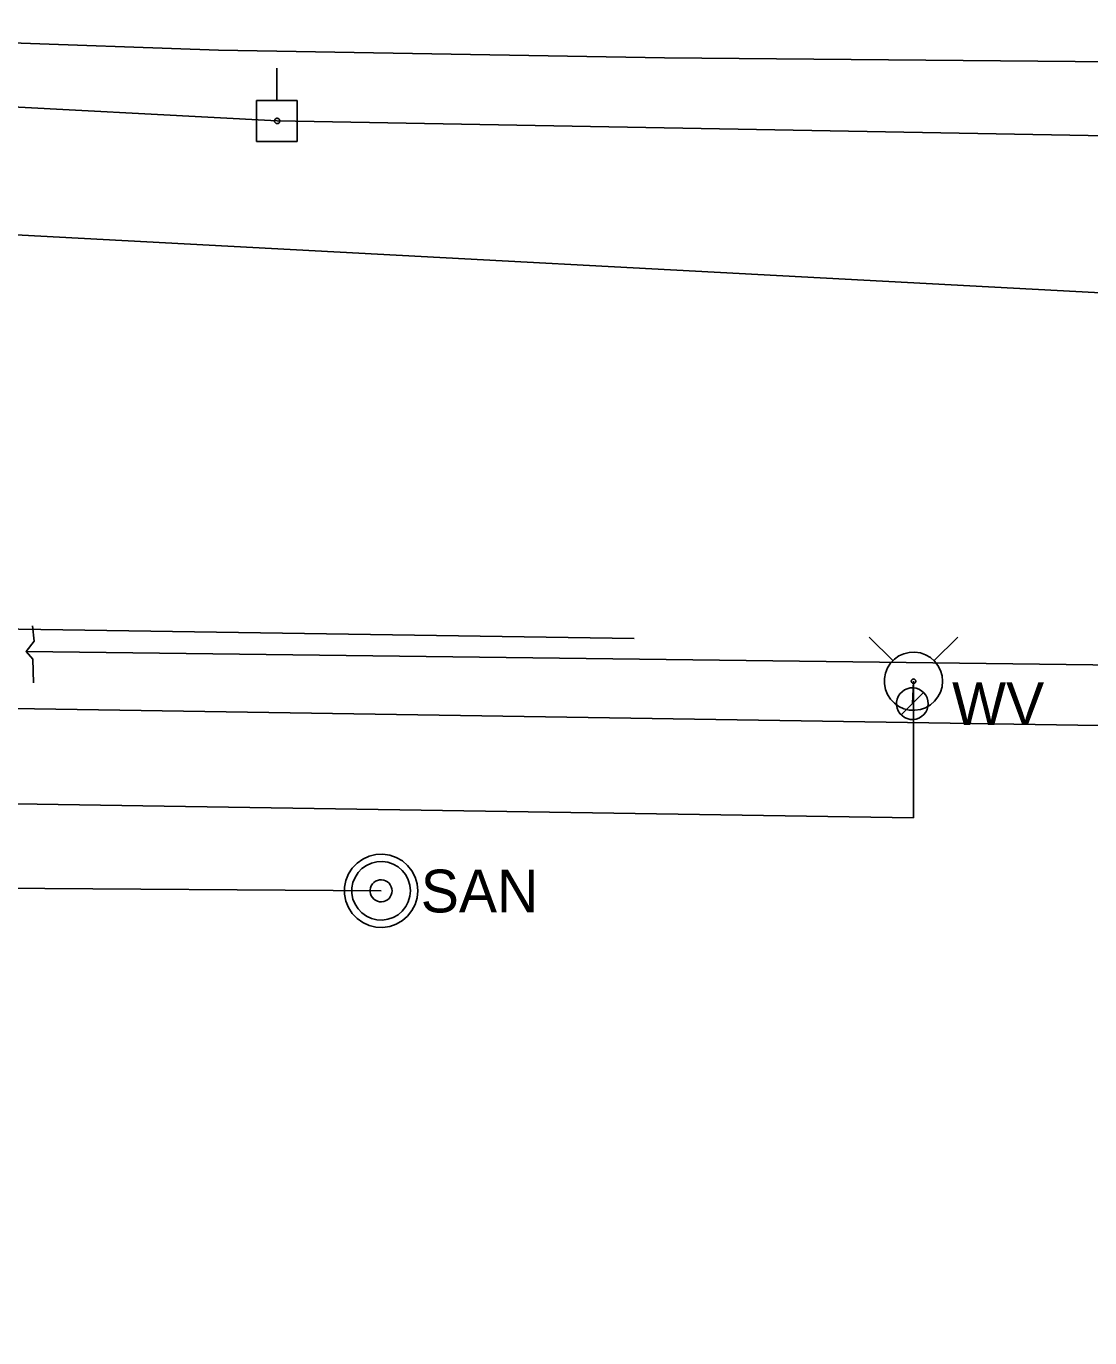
# Model space of a CAD drawing. Extents: x 596028 to 606371, y 330010 to 403088.
# Drawn here: x 605258.6 to 605354.3, y 332615.5 to 332733.5 of the extents above; entities that cross this region are included whole.
import ezdxf

# ---------------------------------------------------------------- set-up
doc = ezdxf.new("R2010")
doc.units = 0
for name, color, linetype in [('E_UTL_E_UG', 7, 'Continuous'), ('E_UTL_EPowerPole', 7, 'Continuous'), ('E_UTL_G_UG', 7, 'Continuous'), ('E_UTL_Overhead', 7, 'Continuous'), ('E_UTL_SAN_MH', 7, 'Continuous'), ('E_UTL_SAN_UG', 7, 'Continuous'), ('E_UTL_T_UG', 7, 'Continuous'), ('E_UTL_W', 7, 'Continuous'), ('E_UTL_W_UG', 7, 'Continuous'), ('E_UTL_WHydrant', 7, 'Continuous')]:
    doc.layers.add(name, color=color, linetype=linetype)

msp = doc.modelspace()

# ---------------------------------------------------------------- linework, layer by layer
at = {"layer": 'E_UTL_E_UG'}
msp.add_line((605164.12, 332719.76), (605466.18, 332703.6), dxfattribs=at)
at = {"layer": 'E_UTL_EPowerPole'}
for points in [[(605281.16, 332726.84), (605281.16, 332729.75)], [(605283, 332726.84), (605279.32, 332726.84)], [(605279.32, 332726.84), (605279.32, 332723.15)], [(605283, 332723.15), (605283, 332726.84)], [(605281.43, 332725), (605281.43, 332725.04), (605281.41, 332725.09), (605281.39, 332725.13), (605281.37, 332725.16), (605281.33, 332725.19), (605281.29, 332725.22), (605281.25, 332725.23), (605281.2, 332725.24), (605281.16, 332725.24), (605281.11, 332725.22), (605281.07, 332725.21), (605281.04, 332725.18), (605281.01, 332725.15), (605280.98, 332725.11), (605280.96, 332725.07), (605280.96, 332725.02), (605280.96, 332724.98), (605280.96, 332724.93), (605280.98, 332724.89), (605281.01, 332724.85), (605281.04, 332724.82), (605281.07, 332724.79), (605281.11, 332724.77), (605281.16, 332724.76), (605281.2, 332724.76), (605281.25, 332724.77), (605281.29, 332724.78), (605281.33, 332724.81), (605281.37, 332724.83), (605281.39, 332724.87), (605281.41, 332724.91), (605281.43, 332724.95), (605281.43, 332725)], [(605279.32, 332723.15), (605283, 332723.15)]]:
    msp.add_lwpolyline(points, dxfattribs=at)
at = {"layer": 'E_UTL_G_UG'}
msp.add_line((605258.6, 332677.26), (605444.7, 332674.89), dxfattribs=at)
for points in [[(605259.26, 332674.42), (605259.21, 332676.56), (605258.6, 332677.26), (605259.31, 332678.19), (605259.17, 332679.56)], [(604999.13, 332234.39), (604999.86, 332312.33), (605000.09, 332338.31), (605000.11, 332381.53), (605000.58, 332421.33), (605001.25, 332517.82), (605001.72, 332543.05), (605001.99, 332582.9), (605009.14, 332588.51), (605017.08, 332595.02), (605025.17, 332603.98), (605053.2, 332636.73), (605068.82, 332651.42), (605069.91, 332651.64), (605092.37, 332651), (605098.99, 332656), (605103.96, 332660.87), (605106.76, 332663.11), (605116.6, 332673.18), (605136.39, 332673.6), (605163.97, 332673.14), (605215.25, 332672.77), (605447.16, 332669.14)]]:
    msp.add_lwpolyline(points, dxfattribs=at)
at = {"layer": 'E_UTL_Overhead'}
msp.add_lwpolyline([(605176.94, 332731.2), (605251.67, 332726.56), (605281.19, 332725), (605445.44, 332722.04)], dxfattribs=at)
at = {"layer": 'E_UTL_SAN_MH'}
for points in [[(605293.84, 332655.71), (605293.78, 332656.34), (605293.61, 332656.94), (605293.32, 332657.5), (605292.93, 332657.99), (605292.46, 332658.4), (605291.91, 332658.72), (605291.32, 332658.92), (605290.7, 332659.01), (605290.07, 332658.98), (605289.46, 332658.83), (605288.89, 332658.57), (605288.38, 332658.21), (605287.95, 332657.75), (605287.61, 332657.23), (605287.38, 332656.64), (605287.26, 332656.03), (605287.26, 332655.4), (605287.38, 332654.79), (605287.61, 332654.2), (605287.95, 332653.67), (605288.38, 332653.22), (605288.89, 332652.86), (605289.46, 332652.6), (605290.07, 332652.45), (605290.7, 332652.42), (605291.32, 332652.51), (605291.91, 332652.71), (605292.46, 332653.03), (605292.93, 332653.44), (605293.32, 332653.93), (605293.61, 332654.49), (605293.78, 332655.09), (605293.84, 332655.71)], [(605293.18, 332655.71), (605293.13, 332656.21), (605292.99, 332656.7), (605292.76, 332657.14), (605292.45, 332657.54), (605292.07, 332657.87), (605291.64, 332658.12), (605291.16, 332658.28), (605290.67, 332658.35), (605290.17, 332658.33), (605289.68, 332658.21), (605289.22, 332658), (605288.81, 332657.71), (605288.47, 332657.35), (605288.2, 332656.92), (605288.01, 332656.46), (605287.91, 332655.97), (605287.91, 332655.46), (605288.01, 332654.97), (605288.2, 332654.51), (605288.47, 332654.08), (605288.81, 332653.72), (605289.22, 332653.43), (605289.68, 332653.22), (605290.17, 332653.1), (605290.67, 332653.08), (605291.16, 332653.15), (605291.64, 332653.31), (605292.07, 332653.56), (605292.45, 332653.89), (605292.76, 332654.29), (605292.99, 332654.73), (605293.13, 332655.22), (605293.18, 332655.71)], [(605291.53, 332655.71), (605291.51, 332655.9), (605291.46, 332656.08), (605291.37, 332656.25), (605291.26, 332656.4), (605291.12, 332656.52), (605290.95, 332656.62), (605290.78, 332656.68), (605290.59, 332656.7), (605290.4, 332656.69), (605290.22, 332656.65), (605290.05, 332656.57), (605289.89, 332656.46), (605289.76, 332656.33), (605289.66, 332656.17), (605289.59, 332655.99), (605289.56, 332655.81), (605289.56, 332655.62), (605289.59, 332655.44), (605289.66, 332655.26), (605289.76, 332655.1), (605289.89, 332654.97), (605290.05, 332654.86), (605290.22, 332654.78), (605290.4, 332654.73), (605290.59, 332654.73), (605290.78, 332654.75), (605290.95, 332654.81), (605291.12, 332654.91), (605291.26, 332655.03), (605291.37, 332655.18), (605291.46, 332655.35), (605291.51, 332655.53), (605291.53, 332655.71)]]:
    msp.add_lwpolyline(points, dxfattribs=at)
at = {"layer": 'E_UTL_SAN_UG'}
msp.add_line((605139.84, 332656.79), (605290.54, 332655.71), dxfattribs=at)
at = {"layer": 'E_UTL_T_UG'}
msp.add_lwpolyline([(605114.2, 332728.34), (605148.01, 332733.35), (605177.23, 332732.99), (605191.32, 332732.89), (605214.93, 332733.52), (605275.9, 332731.38), (605316.06, 332730.67), (605353.02, 332730.35), (605397.93, 332729.76), (605398, 332729.79), (605441.12, 332728.95), (605479.18, 332728.65), (605509.36, 332728.83)], dxfattribs=at)
at = {"layer": 'E_UTL_W'}
msp.add_line((605338.36, 332672.55), (605338.46, 332674.58), dxfattribs=at)
for points in [[(605339.79, 332672.55), (605339.76, 332672.82), (605339.69, 332673.08), (605339.56, 332673.32), (605339.39, 332673.54), (605339.19, 332673.72), (605338.95, 332673.85), (605338.7, 332673.94), (605338.43, 332673.98), (605338.16, 332673.97), (605337.9, 332673.9), (605337.65, 332673.79), (605337.43, 332673.63), (605337.24, 332673.44), (605337.09, 332673.21), (605336.99, 332672.96), (605336.94, 332672.69), (605336.94, 332672.42), (605336.99, 332672.15), (605337.09, 332671.9), (605337.24, 332671.67), (605337.43, 332671.48), (605337.65, 332671.32), (605337.9, 332671.21), (605338.16, 332671.14), (605338.43, 332671.13), (605338.7, 332671.17), (605338.95, 332671.26), (605339.19, 332671.39), (605339.39, 332671.57), (605339.56, 332671.78), (605339.69, 332672.02), (605339.76, 332672.28), (605339.79, 332672.55)], [(605337.35, 332671.55), (605339.37, 332673.56)]]:
    msp.add_lwpolyline(points, dxfattribs=at)
at = {"layer": 'E_UTL_W_UG'}
msp.add_line((605230.04, 332679.7), (605313.31, 332678.42), dxfattribs=at)
for points in [[(605338.46, 332674.58), (605338.46, 332662.27)], [(605099.78, 332666.04), (605269.09, 332663.36), (605338.46, 332662.27)]]:
    msp.add_lwpolyline(points, dxfattribs=at)
at = {"layer": 'E_UTL_WHydrant'}
for points in [[(605336.62, 332676.41), (605334.48, 332678.55)], [(605340.29, 332676.41), (605342.44, 332678.55)], [(605341.08, 332674.58), (605341.03, 332675.07), (605340.89, 332675.55), (605340.66, 332675.99), (605340.36, 332676.39), (605339.98, 332676.71), (605339.55, 332676.96), (605339.08, 332677.12), (605338.58, 332677.2), (605338.08, 332677.17), (605337.6, 332677.05), (605337.15, 332676.85), (605336.74, 332676.56), (605336.4, 332676.2), (605336.13, 332675.78), (605335.94, 332675.31), (605335.85, 332674.83), (605335.85, 332674.33), (605335.94, 332673.84), (605336.13, 332673.37), (605336.4, 332672.95), (605336.74, 332672.59), (605337.15, 332672.3), (605337.6, 332672.1), (605338.08, 332671.98), (605338.58, 332671.96), (605339.08, 332672.03), (605339.55, 332672.19), (605339.98, 332672.44), (605340.36, 332672.77), (605340.66, 332673.16), (605340.89, 332673.6), (605341.03, 332674.08), (605341.08, 332674.58)], [(605338.66, 332674.58), (605338.66, 332674.61), (605338.64, 332674.65), (605338.63, 332674.68), (605338.6, 332674.71), (605338.57, 332674.74), (605338.54, 332674.76), (605338.51, 332674.77), (605338.47, 332674.78), (605338.43, 332674.77), (605338.39, 332674.77), (605338.36, 332674.75), (605338.33, 332674.73), (605338.3, 332674.7), (605338.28, 332674.67), (605338.27, 332674.63), (605338.26, 332674.59), (605338.26, 332674.56), (605338.27, 332674.52), (605338.28, 332674.48), (605338.3, 332674.45), (605338.33, 332674.42), (605338.36, 332674.4), (605338.39, 332674.39), (605338.43, 332674.38), (605338.47, 332674.38), (605338.51, 332674.38), (605338.54, 332674.39), (605338.57, 332674.41), (605338.6, 332674.44), (605338.63, 332674.47), (605338.64, 332674.5), (605338.66, 332674.54), (605338.66, 332674.58)]]:
    msp.add_lwpolyline(points, dxfattribs=at)

# ---------------------------------------------------------------- texts
at = {"layer": 'E_UTL_SAN_MH'}
msp.add_text('SAN', height=3.849, dxfattribs=at).set_placement((605294.11, 332653.77))
at = {"layer": 'E_UTL_W'}
msp.add_text('WV', height=3.85, dxfattribs=at).set_placement((605341.93, 332670.63))

doc.saveas('drawing.dxf')
